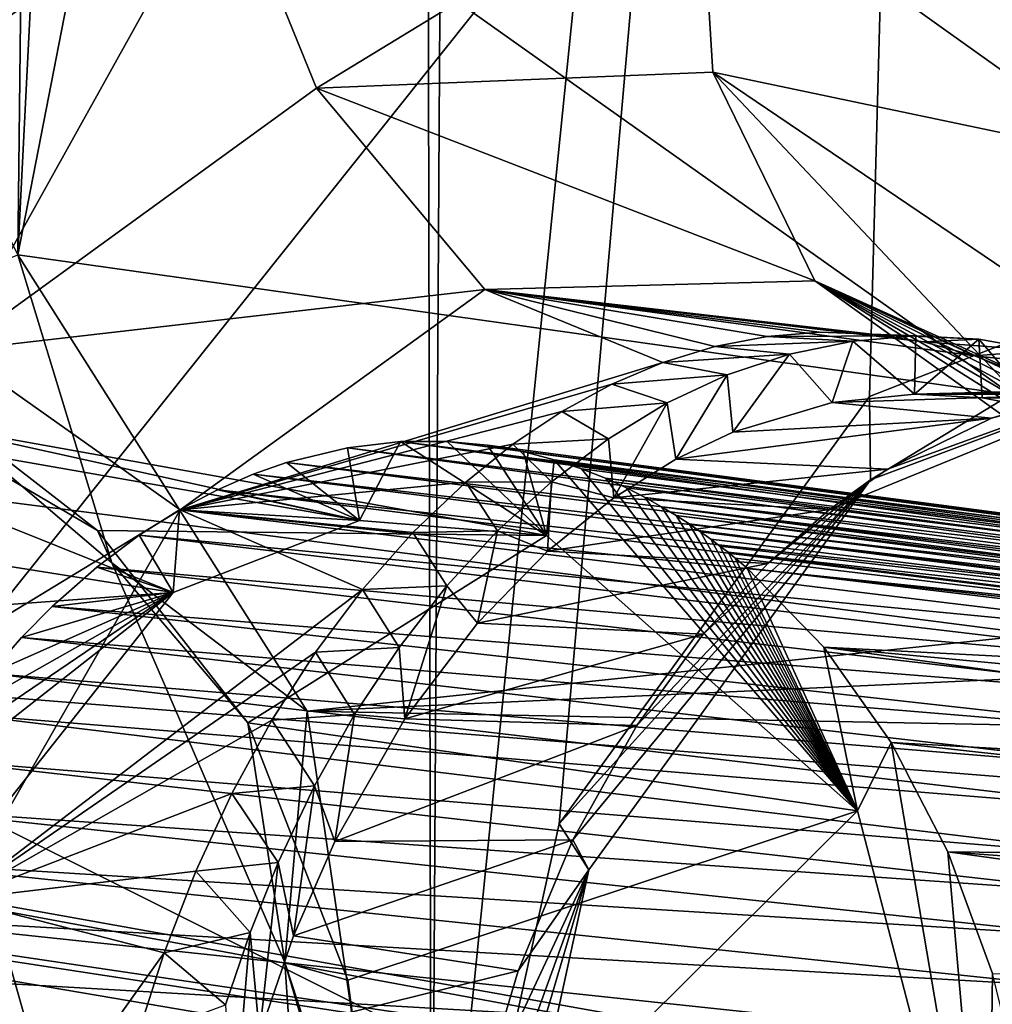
# Model space of a CAD drawing. Header units: metres. Extents: x -150 to 307, y -550 to 84.
# Tile 765 of 1056: x 230.99 to 232.96, y -10.33 to -8.34. Entities that reach past the tile are written whole.
import ezdxf

# ---------------------------------------------------------------- set-up
doc = ezdxf.new("R2010")
doc.units = ezdxf.units.M
doc.layers.add('solid_26006363', color=7, linetype='CONTINUOUS')

msp = doc.modelspace()

# ---------------------------------------------------------------- linework, layer by layer
at = {"layer": 'solid_26006363'}
for points in [[(231.821274, -11.13535, 906.658081), (231.887558, 0.003874, 906.296265), (232.955582, 0.032667, 907.429626)], [(232.079483, -9.963253, 906.844116), (231.821274, -11.13535, 906.658081), (232.955582, 0.032667, 907.429626)], [(232.707443, -9.097678, 907.452698), (232.079483, -9.963253, 906.844116), (232.955582, 0.032667, 907.429626)], [(233.489548, -8.792013, 908.271729), (232.707443, -9.097678, 907.452698), (232.955582, 0.032667, 907.429626)], [(233.489548, -8.792013, 908.271729), (232.955582, 0.032667, 907.429626), (234.066269, 0.003867, 908.627441)], [(229.176407, -9.081716, 939.973938), (229.99118, 0.000344, 940.69989), (245.823288, -11.224192, 949.513977)], [(229.99118, 0.000344, 940.69989), (246.654556, 0, 950.254578), (245.823288, -11.224192, 949.513977)], [(230.53743, -8.629195, 908.477417), (231.050552, 0.001282, 908.760193), (230.206833, 0.001281, 907.866455)], [(230.53743, -8.629195, 908.477417), (231.403946, -8.02017, 909.364136), (231.050552, 0.001282, 908.760193)], [(231.821274, -11.13535, 906.658081), (231.798233, -0.956543, 906.205505), (231.887558, 0.003874, 906.296265)], [(233.84108, -9.693657, 918.493286), (233.954193, -0.008697, 918.303284), (229.914856, -6.909317, 913.890198)], [(228.92836, -18.3787, 904.41925), (231.538284, -1.846836, 905.941406), (231.798233, -0.956543, 906.205505)], [(231.821274, -11.13535, 906.658081), (228.92836, -18.3787, 904.41925), (231.798233, -0.956543, 906.205505)], [(228.92836, -18.3787, 904.41925), (231.126663, -2.608949, 905.523438), (231.538284, -1.846836, 905.941406)], [(230.983444, -8.811028, 912.940674), (229.552765, -5.892541, 911.235779), (231.060196, -2.019348, 912.763916)], [(230.983444, -8.811028, 912.940674), (231.060196, -2.019348, 912.763916), (231.313538, -2.280611, 913.046814)], [(232.190109, -2.621559, 914.02655), (233.06398, -2.262568, 915.0047), (234.990692, -9.375346, 917.506836)], [(230.983444, -8.811028, 912.940674), (231.313538, -2.280611, 913.046814), (232.190109, -2.621559, 914.02655)], [(228.92836, -18.3787, 904.41925), (230.590988, -3.193463, 904.979858), (231.126663, -2.608949, 905.523438)], [(230.983444, -8.811028, 912.940674), (232.190109, -2.621559, 914.02655), (234.990692, -9.375346, 917.506836)], [(232.950729, -2.724687, 910.841125), (232.363571, -8.000581, 910.398499), (233.226227, -8.617046, 911.37793)], [(232.950729, -2.724687, 910.841125), (233.226227, -8.617046, 911.37793), (233.799591, -9.764732, 912.085388)], [(233.999207, -3.145619, 912.00946), (232.950729, -2.724687, 910.841125), (233.799591, -9.764732, 912.085388)], [(229.988708, -4.851424, 942.504456), (230.810181, -9.695123, 942.917969), (233.266907, -6.615768, 944.653198)], [(230.810181, -9.695123, 942.917969), (234.082382, -9.956576, 945.067505), (233.266907, -6.615768, 944.653198)], [(230.704575, -12.907818, 915.184753), (233.84108, -9.693657, 918.493286), (229.914856, -6.909317, 913.890198)], [(231.588043, -8.47354, 909.410461), (232.363571, -8.000581, 910.398499), (231.403946, -8.02017, 909.364136)], [(231.588043, -8.47354, 909.410461), (232.390656, -8.44171, 910.303772), (232.363571, -8.000581, 910.398499)], [(232.390656, -8.44171, 910.303772), (233.226227, -8.617046, 911.37793), (232.363571, -8.000581, 910.398499)], [(230.856171, -9.004534, 908.641785), (231.403946, -8.02017, 909.364136), (230.53743, -8.629195, 908.477417)], [(230.856171, -9.004534, 908.641785), (231.588043, -8.47354, 909.410461), (231.403946, -8.02017, 909.364136)], [(232.596863, -8.864019, 909.985901), (232.390656, -8.44171, 910.303772), (231.588043, -8.47354, 909.410461)], [(232.390656, -8.44171, 910.303772), (233.114899, -8.931795, 911.154541), (233.226227, -8.617046, 911.37793)], [(233.189499, -9.288383, 910.719604), (233.114899, -8.931795, 911.154541), (232.390656, -8.44171, 910.303772)], [(232.596863, -8.864019, 909.985901), (233.189499, -9.288383, 910.719604), (232.390656, -8.44171, 910.303772)], [(231.928772, -8.881133, 909.211304), (231.588043, -8.47354, 909.410461), (230.856171, -9.004534, 908.641785)], [(231.928772, -8.881133, 909.211304), (232.596863, -8.864019, 909.985901), (231.588043, -8.47354, 909.410461)], [(232.709442, -9.266776, 907.565369), (232.707443, -9.097678, 907.452698), (233.489548, -8.792013, 908.271729)], [(233.45079, -8.989244, 908.354065), (232.709442, -9.266776, 907.565369), (233.489548, -8.792013, 908.271729)], [(231.173569, -9.434973, 912.980469), (230.616058, -8.958877, 912.319214), (230.983444, -8.811028, 912.940674)], [(231.569366, -9.734854, 913.646667), (230.983444, -8.811028, 912.940674), (234.990692, -9.375346, 917.506836)], [(231.173569, -9.434973, 912.980469), (230.983444, -8.811028, 912.940674), (231.569366, -9.734854, 913.646667)], [(232.920242, -9.015397, 909.597534), (232.596863, -8.864019, 909.985901), (231.928772, -8.881133, 909.211304)], [(233.453384, -9.402613, 910.272522), (233.189499, -9.288383, 910.719604), (232.596863, -8.864019, 909.985901)], [(233.380859, -9.319959, 910.177368), (233.453384, -9.402613, 910.272522), (232.596863, -8.864019, 909.985901)], [(233.30481, -9.2455, 910.078796), (233.380859, -9.319959, 910.177368), (232.596863, -8.864019, 909.985901)], [(233.213928, -9.170784, 909.962524), (233.30481, -9.2455, 910.078796), (232.596863, -8.864019, 909.985901)], [(233.119217, -9.10736, 909.84314), (233.213928, -9.170784, 909.962524), (232.596863, -8.864019, 909.985901)], [(233.021072, -9.055458, 909.721252), (233.119217, -9.10736, 909.84314), (232.596863, -8.864019, 909.985901)], [(232.920242, -9.015397, 909.597534), (233.021072, -9.055458, 909.721252), (232.596863, -8.864019, 909.985901)], [(231.31221, -9.327655, 908.544067), (231.928772, -8.881133, 909.211304), (230.856171, -9.004534, 908.641785)], [(232.28923, -9.029069, 908.855042), (231.928772, -8.881133, 909.211304), (231.31221, -9.327655, 908.544067)], [(232.817261, -8.987437, 909.472534), (232.920242, -9.015397, 909.597534), (231.928772, -8.881133, 909.211304)], [(232.712601, -8.971664, 909.347107), (232.817261, -8.987437, 909.472534), (231.928772, -8.881133, 909.211304)], [(232.606735, -8.967998, 909.221863), (232.712601, -8.971664, 909.347107), (231.928772, -8.881133, 909.211304)], [(232.500351, -8.976387, 909.097595), (232.606735, -8.967998, 909.221863), (231.928772, -8.881133, 909.211304)], [(232.394272, -8.996782, 908.974976), (232.500351, -8.976387, 909.097595), (231.928772, -8.881133, 909.211304)], [(232.28923, -9.029069, 908.855042), (232.394272, -8.996782, 908.974976), (231.928772, -8.881133, 909.211304)], [(231.144684, -9.369305, 912.302673), (230.616058, -8.958877, 912.319214), (231.173569, -9.434973, 912.980469)], [(231.144684, -9.369305, 912.302673), (230.768646, -9.148532, 911.855957), (230.616058, -8.958877, 912.319214)], [(232.500351, -8.976387, 909.097595), (232.801666, -8.975411, 909.013245), (232.606735, -8.967998, 909.221863)], [(232.606735, -8.967998, 909.221863), (232.801666, -8.975411, 909.013245), (232.712601, -8.971664, 909.347107)], [(232.394272, -8.996782, 908.974976), (232.67421, -8.985591, 908.876587), (232.500351, -8.976387, 909.097595)], [(232.394272, -8.996782, 908.974976), (232.545929, -9.012173, 908.740295), (232.67421, -8.985591, 908.876587)], [(232.500351, -8.976387, 909.097595), (232.67421, -8.985591, 908.876587), (232.801666, -8.975411, 909.013245)], [(232.67421, -8.985591, 908.876587), (232.545929, -9.012173, 908.740295), (232.632156, -9.109985, 908.839172)], [(232.67421, -8.985591, 908.876587), (232.632156, -9.109985, 908.839172), (232.798767, -9.093051, 909.017517)], [(232.801666, -8.975411, 909.013245), (232.67421, -8.985591, 908.876587), (232.798767, -9.093051, 909.017517)], [(232.712601, -8.971664, 909.347107), (232.801666, -8.975411, 909.013245), (232.928909, -8.981998, 909.151001)], [(232.712601, -8.971664, 909.347107), (232.928909, -8.981998, 909.151001), (232.817261, -8.987437, 909.472534)], [(232.928909, -8.981998, 909.151001), (232.801666, -8.975411, 909.013245), (232.798767, -9.093051, 909.017517)], [(232.928909, -8.981998, 909.151001), (232.798767, -9.093051, 909.017517), (232.935928, -9.100762, 909.166077)], [(232.817261, -8.987437, 909.472534), (232.928909, -8.981998, 909.151001), (233.056473, -9.004779, 909.290344)], [(232.817261, -8.987437, 909.472534), (233.056473, -9.004779, 909.290344), (232.920242, -9.015397, 909.597534)], [(232.928909, -8.981998, 909.151001), (232.935928, -9.100762, 909.166077), (233.048874, -9.122282, 909.289551)], [(233.056473, -9.004779, 909.290344), (232.928909, -8.981998, 909.151001), (233.048874, -9.122282, 909.289551)], [(231.31221, -9.327655, 908.544067), (230.856171, -9.004534, 908.641785), (230.324448, -9.928653, 908.135681)], [(232.28923, -9.029069, 908.855042), (232.545929, -9.012173, 908.740295), (232.394272, -8.996782, 908.974976)], [(232.626953, -9.32695, 907.777283), (232.709442, -9.266776, 907.565369), (233.45079, -8.989244, 908.354065)], [(232.744278, -9.245045, 907.89978), (232.626953, -9.32695, 907.777283), (233.45079, -8.989244, 908.354065)], [(232.954361, -9.141822, 908.12323), (232.744278, -9.245045, 907.89978), (233.45079, -8.989244, 908.354065)], [(232.920242, -9.015397, 909.597534), (233.056473, -9.004779, 909.290344), (233.181351, -9.043388, 909.428101)], [(233.132492, -9.094065, 908.316284), (232.954361, -9.141822, 908.12323), (233.45079, -8.989244, 908.354065)], [(232.185867, -9.072966, 908.738525), (232.28923, -9.029069, 908.855042), (231.31221, -9.327655, 908.544067)], [(232.185867, -9.072966, 908.738525), (232.419724, -9.05412, 908.607483), (232.28923, -9.029069, 908.855042)], [(232.28923, -9.029069, 908.855042), (232.419724, -9.05412, 908.607483), (232.545929, -9.012173, 908.740295)], [(232.545929, -9.012173, 908.740295), (232.419724, -9.05412, 908.607483), (232.430649, -9.170053, 908.626587)], [(232.545929, -9.012173, 908.740295), (232.430649, -9.170053, 908.626587), (232.632156, -9.109985, 908.839172)], [(232.920242, -9.015397, 909.597534), (233.181351, -9.043388, 909.428101), (233.021072, -9.055458, 909.721252)], [(232.185867, -9.072966, 908.738525), (232.298065, -9.110702, 908.480774), (232.419724, -9.05412, 908.607483)], [(232.419724, -9.05412, 908.607483), (232.298065, -9.110702, 908.480774), (232.31543, -9.225057, 908.506653)], [(232.419724, -9.05412, 908.607483), (232.31543, -9.225057, 908.506653), (232.430649, -9.170053, 908.626587)], [(226.778427, -17.64673, 937.837463), (229.176407, -9.081716, 939.973938), (243.263184, -22.325003, 947.232971)], [(229.176407, -9.081716, 939.973938), (245.823288, -11.224192, 949.513977), (244.751938, -16.872917, 948.559448)], [(229.176407, -9.081716, 939.973938), (244.751938, -16.872917, 948.559448), (243.263184, -22.325003, 947.232971)], [(232.08461, -9.128132, 908.625854), (232.185867, -9.072966, 908.738525), (231.31221, -9.327655, 908.544067)], [(232.08461, -9.128132, 908.625854), (232.298065, -9.110702, 908.480774), (232.185867, -9.072966, 908.738525)], [(232.798767, -9.093051, 909.017517), (233.132492, -9.094065, 908.316284), (233.282028, -9.080403, 908.480713)], [(232.798767, -9.093051, 909.017517), (233.282028, -9.080403, 908.480713), (233.407135, -9.087185, 908.619934)], [(232.935928, -9.100762, 909.166077), (232.798767, -9.093051, 909.017517), (233.407135, -9.087185, 908.619934)], [(232.935928, -9.100762, 909.166077), (233.407135, -9.087185, 908.619934), (233.511749, -9.106011, 908.73761)], [(232.709442, -9.266776, 907.565369), (232.079483, -9.963253, 906.844116), (232.707443, -9.097678, 907.452698)], [(232.798767, -9.093051, 909.017517), (232.632156, -9.109985, 908.839172), (233.132492, -9.094065, 908.316284)], [(232.632156, -9.109985, 908.839172), (232.954361, -9.141822, 908.12323), (233.132492, -9.094065, 908.316284)], [(233.048874, -9.122282, 909.289551), (232.935928, -9.100762, 909.166077), (233.511749, -9.106011, 908.73761)], [(231.297913, -9.49485, 909.635132), (229.950943, -9.280224, 910.945068), (230.357178, -9.117873, 911.387939)], [(231.675446, -9.348672, 910.031189), (230.357178, -9.117873, 911.387939), (230.768646, -9.148532, 911.855957)], [(231.675446, -9.348672, 910.031189), (231.297913, -9.49485, 909.635132), (230.357178, -9.117873, 911.387939)], [(231.985916, -9.194292, 908.517395), (232.08461, -9.128132, 908.625854), (231.31221, -9.327655, 908.544067)], [(231.985916, -9.194292, 908.517395), (232.179092, -9.183312, 908.358154), (232.08461, -9.128132, 908.625854)], [(232.08461, -9.128132, 908.625854), (232.179092, -9.183312, 908.358154), (232.298065, -9.110702, 908.480774)], [(232.298065, -9.110702, 908.480774), (232.179092, -9.183312, 908.358154), (232.190353, -9.30322, 908.37793)], [(232.298065, -9.110702, 908.480774), (232.190353, -9.30322, 908.37793), (232.31543, -9.225057, 908.506653)], [(232.632156, -9.109985, 908.839172), (232.430649, -9.170053, 908.626587), (232.954361, -9.141822, 908.12323)], [(232.053711, -9.379345, 910.442078), (230.768646, -9.148532, 911.855957), (231.144684, -9.369305, 912.302673)], [(232.053711, -9.379345, 910.442078), (231.675446, -9.348672, 910.031189), (230.768646, -9.148532, 911.855957)], [(232.31543, -9.225057, 908.506653), (232.744278, -9.245045, 907.89978), (232.954361, -9.141822, 908.12323)], [(232.430649, -9.170053, 908.626587), (232.31543, -9.225057, 908.506653), (232.954361, -9.141822, 908.12323)], [(231.985916, -9.194292, 908.517395), (232.063904, -9.270494, 908.240784), (232.179092, -9.183312, 908.358154)], [(232.179092, -9.183312, 908.358154), (232.063904, -9.270494, 908.240784), (232.190353, -9.30322, 908.37793)], [(231.890228, -9.271097, 908.413757), (231.985916, -9.194292, 908.517395), (231.31221, -9.327655, 908.544067)], [(231.650711, -9.201619, 909.994995), (231.527695, -9.231444, 909.864502), (231.675446, -9.348672, 910.031189)], [(233.923508, -9.514423, 907.372498), (231.527695, -9.231444, 909.864502), (231.650711, -9.201619, 909.994995)], [(231.758362, -9.189328, 910.110291), (231.650711, -9.201619, 909.994995), (231.675446, -9.348672, 910.031189)], [(233.99173, -9.501051, 907.441895), (231.650711, -9.201619, 909.994995), (231.758362, -9.189328, 910.110291)], [(233.99173, -9.501051, 907.441895), (233.923508, -9.514423, 907.372498), (231.650711, -9.201619, 909.994995)], [(231.758362, -9.189328, 910.110291), (231.675446, -9.348672, 910.031189), (232.053711, -9.379345, 910.442078)], [(231.852448, -9.188933, 910.211853), (231.758362, -9.189328, 910.110291), (232.053711, -9.379345, 910.442078)], [(234.142578, -9.492136, 907.596436), (231.758362, -9.189328, 910.110291), (231.852448, -9.188933, 910.211853)], [(234.048706, -9.494374, 907.500061), (233.99173, -9.501051, 907.441895), (231.758362, -9.189328, 910.110291)], [(234.142578, -9.492136, 907.596436), (234.048706, -9.494374, 907.500061), (231.758362, -9.189328, 910.110291)], [(231.934647, -9.196562, 910.301208), (231.852448, -9.188933, 910.211853), (232.053711, -9.379345, 910.442078)], [(234.22081, -9.498634, 907.677185), (231.852448, -9.188933, 910.211853), (231.934647, -9.196562, 910.301208)], [(234.22081, -9.498634, 907.677185), (234.142578, -9.492136, 907.596436), (231.852448, -9.188933, 910.211853)], [(231.890228, -9.271097, 908.413757), (232.063904, -9.270494, 908.240784), (231.985916, -9.194292, 908.517395)], [(232.006561, -9.209512, 910.379883), (231.934647, -9.196562, 910.301208), (232.053711, -9.379345, 910.442078)], [(234.22081, -9.498634, 907.677185), (231.934647, -9.196562, 910.301208), (232.006561, -9.209512, 910.379883)], [(232.069504, -9.225855, 910.449158), (232.006561, -9.209512, 910.379883), (232.053711, -9.379345, 910.442078)], [(234.311829, -9.516061, 907.771667), (232.006561, -9.209512, 910.379883), (232.069504, -9.225855, 910.449158)], [(234.311829, -9.516061, 907.771667), (234.22081, -9.498634, 907.677185), (232.006561, -9.209512, 910.379883)], [(232.069504, -9.225855, 910.449158), (232.053711, -9.379345, 910.442078), (232.68364, -9.936358, 911.165771)], [(232.12468, -9.244173, 910.510193), (232.069504, -9.225855, 910.449158), (232.68364, -9.936358, 911.165771)], [(234.375458, -9.534868, 907.838074), (232.069504, -9.225855, 910.449158), (232.12468, -9.244173, 910.510193)], [(234.375458, -9.534868, 907.838074), (234.311829, -9.516061, 907.771667), (232.069504, -9.225855, 910.449158)], [(232.31543, -9.225057, 908.506653), (232.190353, -9.30322, 908.37793), (232.744278, -9.245045, 907.89978)], [(231.527695, -9.231444, 909.864502), (231.459808, -9.255365, 909.793091), (231.675446, -9.348672, 910.031189)], [(233.860443, -9.53214, 907.308716), (231.459808, -9.255365, 909.793091), (231.527695, -9.231444, 909.864502)], [(233.923508, -9.514423, 907.372498), (233.860443, -9.53214, 907.308716), (231.527695, -9.231444, 909.864502)], [(232.173172, -9.263452, 910.564087), (232.12468, -9.244173, 910.510193), (232.68364, -9.936358, 911.165771)], [(234.375458, -9.534868, 907.838074), (232.12468, -9.244173, 910.510193), (232.173172, -9.263452, 910.564087)], [(232.190353, -9.30322, 908.37793), (232.626953, -9.32695, 907.777283), (232.744278, -9.245045, 907.89978)], [(231.459808, -9.255365, 909.793091), (231.387527, -9.286855, 909.717529), (231.675446, -9.348672, 910.031189)], [(233.804672, -9.552217, 907.252563), (231.387527, -9.286855, 909.717529), (231.459808, -9.255365, 909.793091)], [(233.860443, -9.53214, 907.308716), (233.804672, -9.552217, 907.252563), (231.459808, -9.255365, 909.793091)], [(232.709442, -9.266776, 907.565369), (232.139496, -10.056274, 907.009155), (232.079483, -9.963253, 906.844116)], [(232.107269, -9.995635, 907.262695), (232.139496, -10.056274, 907.009155), (232.709442, -9.266776, 907.565369)], [(232.236877, -9.764099, 907.385132), (232.107269, -9.995635, 907.262695), (232.709442, -9.266776, 907.565369)], [(232.215836, -9.282974, 910.611694), (232.173172, -9.263452, 910.564087), (232.68364, -9.936358, 911.165771)], [(234.452942, -9.5655, 907.919434), (232.173172, -9.263452, 910.564087), (232.215836, -9.282974, 910.611694)], [(234.452942, -9.5655, 907.919434), (234.375458, -9.534868, 907.838074), (232.173172, -9.263452, 910.564087)], [(232.371185, -9.578909, 907.516968), (232.236877, -9.764099, 907.385132), (232.709442, -9.266776, 907.565369)], [(232.502106, -9.436005, 907.648926), (232.371185, -9.578909, 907.516968), (232.709442, -9.266776, 907.565369)], [(232.626953, -9.32695, 907.777283), (232.502106, -9.436005, 907.648926), (232.709442, -9.266776, 907.565369)], [(231.297913, -9.49485, 909.635132), (229.589386, -9.619372, 910.570618), (229.950943, -9.280224, 910.945068)], [(231.387527, -9.286855, 909.717529), (231.31073, -9.327389, 909.637817), (231.675446, -9.348672, 910.031189)], [(233.743576, -9.579097, 907.191345), (231.31073, -9.327389, 909.637817), (231.387527, -9.286855, 909.717529)], [(231.782959, -9.373545, 908.299622), (231.890228, -9.271097, 908.413757), (231.31221, -9.327655, 908.544067)], [(233.804672, -9.552217, 907.252563), (233.743576, -9.579097, 907.191345), (231.387527, -9.286855, 909.717529)], [(231.782959, -9.373545, 908.299622), (231.954697, -9.370025, 908.130859), (231.890228, -9.271097, 908.413757)], [(231.890228, -9.271097, 908.413757), (231.954697, -9.370025, 908.130859), (232.063904, -9.270494, 908.240784)], [(232.063904, -9.270494, 908.240784), (231.954697, -9.370025, 908.130859), (232.055984, -9.411046, 908.241516)], [(232.063904, -9.270494, 908.240784), (232.055984, -9.411046, 908.241516), (232.190353, -9.30322, 908.37793)], [(232.253464, -9.302249, 910.65387), (232.215836, -9.282974, 910.611694), (232.68364, -9.936358, 911.165771)], [(234.452942, -9.5655, 907.919434), (232.215836, -9.282974, 910.611694), (232.253464, -9.302249, 910.65387)], [(232.190353, -9.30322, 908.37793), (232.055984, -9.411046, 908.241516), (232.626953, -9.32695, 907.777283)], [(232.286728, -9.32095, 910.691223), (232.253464, -9.302249, 910.65387), (232.68364, -9.936358, 911.165771)], [(234.516846, -9.597508, 907.987), (232.253464, -9.302249, 910.65387), (232.286728, -9.32095, 910.691223)], [(234.516846, -9.597508, 907.987), (234.452942, -9.5655, 907.919434), (232.253464, -9.302249, 910.65387)], [(230.859283, -10.115918, 908.107727), (231.31221, -9.327655, 908.544067), (230.324448, -9.928653, 908.135681)], [(231.681244, -9.48873, 908.193787), (231.31221, -9.327655, 908.544067), (230.859283, -10.115918, 908.107727)], [(231.31073, -9.327389, 909.637817), (231.229218, -9.37881, 909.553833), (231.297913, -9.49485, 909.635132)], [(233.67717, -9.614361, 907.125122), (231.229218, -9.37881, 909.553833), (231.31073, -9.327389, 909.637817)], [(231.31073, -9.327389, 909.637817), (231.297913, -9.49485, 909.635132), (231.675446, -9.348672, 910.031189)], [(233.743576, -9.579097, 907.191345), (233.67717, -9.614361, 907.125122), (231.31073, -9.327389, 909.637817)], [(231.681244, -9.48873, 908.193787), (231.782959, -9.373545, 908.299622), (231.31221, -9.327655, 908.544067)], [(232.055984, -9.411046, 908.241516), (232.502106, -9.436005, 907.648926), (232.626953, -9.32695, 907.777283)], [(232.316162, -9.338844, 910.724426), (232.286728, -9.32095, 910.691223), (232.68364, -9.936358, 911.165771)], [(234.547134, -9.614923, 908.019104), (232.286728, -9.32095, 910.691223), (232.316162, -9.338844, 910.724426)], [(234.547134, -9.614923, 908.019104), (234.516846, -9.597508, 907.987), (232.286728, -9.32095, 910.691223)], [(232.342285, -9.355785, 910.753967), (232.316162, -9.338844, 910.724426), (232.68364, -9.936358, 911.165771)], [(234.573013, -9.63102, 908.046631), (232.316162, -9.338844, 910.724426), (232.342285, -9.355785, 910.753967)], [(234.573013, -9.63102, 908.046631), (234.547134, -9.614923, 908.019104), (232.316162, -9.338844, 910.724426)], [(232.365524, -9.371706, 910.780334), (232.342285, -9.355785, 910.753967), (232.68364, -9.936358, 911.165771)], [(234.573013, -9.63102, 908.046631), (232.342285, -9.355785, 910.753967), (232.365524, -9.371706, 910.780334)], [(231.229218, -9.37881, 909.553833), (231.143326, -9.443109, 909.466187), (231.297913, -9.49485, 909.635132)], [(233.605103, -9.660194, 907.053711), (231.143326, -9.443109, 909.466187), (231.229218, -9.37881, 909.553833)], [(231.448975, -9.758819, 912.684265), (231.144684, -9.369305, 912.302673), (231.173569, -9.434973, 912.980469)], [(232.053711, -9.379345, 910.442078), (231.144684, -9.369305, 912.302673), (231.448975, -9.758819, 912.684265)], [(233.67717, -9.614361, 907.125122), (233.605103, -9.660194, 907.053711), (231.229218, -9.37881, 909.553833)], [(232.68364, -9.936358, 911.165771), (232.053711, -9.379345, 910.442078), (231.448975, -9.758819, 912.684265)], [(231.569366, -9.734854, 913.646667), (234.990692, -9.375346, 917.506836), (234.915298, -9.581869, 917.432434)], [(231.681244, -9.48873, 908.193787), (231.852203, -9.481359, 908.029114), (231.782959, -9.373545, 908.299622)], [(231.782959, -9.373545, 908.299622), (231.852203, -9.481359, 908.029114), (231.954697, -9.370025, 908.130859)], [(231.954697, -9.370025, 908.130859), (231.852203, -9.481359, 908.029114), (231.913849, -9.556726, 908.099731)], [(231.954697, -9.370025, 908.130859), (231.913849, -9.556726, 908.099731), (232.055984, -9.411046, 908.241516)], [(232.3862, -9.386668, 910.803833), (232.365524, -9.371706, 910.780334), (232.68364, -9.936358, 911.165771)], [(234.61087, -9.65667, 908.086975), (232.365524, -9.371706, 910.780334), (232.3862, -9.386668, 910.803833)], [(234.61087, -9.65667, 908.086975), (234.573013, -9.63102, 908.046631), (232.365524, -9.371706, 910.780334)], [(232.404587, -9.400624, 910.824768), (232.3862, -9.386668, 910.803833), (232.68364, -9.936358, 911.165771)], [(234.61087, -9.65667, 908.086975), (232.3862, -9.386668, 910.803833), (232.404587, -9.400624, 910.824768)], [(232.421188, -9.413245, 910.843689), (232.404587, -9.400624, 910.824768), (232.68364, -9.936358, 911.165771)], [(234.61087, -9.65667, 908.086975), (232.404587, -9.400624, 910.824768), (232.421188, -9.413245, 910.843689)], [(232.055984, -9.411046, 908.241516), (231.913849, -9.556726, 908.099731), (232.502106, -9.436005, 907.648926)], [(232.43576, -9.425441, 910.860352), (232.421188, -9.413245, 910.843689), (232.68364, -9.936358, 911.165771)], [(234.656174, -9.690816, 908.135193), (232.421188, -9.413245, 910.843689), (232.43576, -9.425441, 910.860352)], [(234.656174, -9.690816, 908.135193), (234.61087, -9.65667, 908.086975), (232.421188, -9.413245, 910.843689)], [(232.459686, -9.445637, 910.887817), (232.43576, -9.425441, 910.860352), (232.68364, -9.936358, 911.165771)], [(234.656174, -9.690816, 908.135193), (232.43576, -9.425441, 910.860352), (232.459686, -9.445637, 910.887817)], [(231.143326, -9.443109, 909.466187), (231.053345, -9.522771, 909.375366), (231.297913, -9.49485, 909.635132)], [(233.526016, -9.720364, 906.975952), (231.053345, -9.522771, 909.375366), (231.143326, -9.443109, 909.466187)], [(233.605103, -9.660194, 907.053711), (233.526016, -9.720364, 906.975952), (231.143326, -9.443109, 909.466187)], [(231.52388, -10.243747, 913.439819), (231.173569, -9.434973, 912.980469), (231.569366, -9.734854, 913.646667)], [(231.448975, -9.758819, 912.684265), (231.173569, -9.434973, 912.980469), (231.52388, -10.243747, 913.439819)], [(231.913849, -9.556726, 908.099731), (232.371185, -9.578909, 907.516968), (232.502106, -9.436005, 907.648926)], [(232.614975, -9.60528, 911.067993), (232.459686, -9.445637, 910.887817), (232.68364, -9.936358, 911.165771)], [(234.681717, -9.711786, 908.162842), (232.459686, -9.445637, 910.887817), (232.614975, -9.60528, 911.067993)], [(234.656174, -9.690816, 908.135193), (232.459686, -9.445637, 910.887817), (234.681717, -9.711786, 908.162842)], [(231.681244, -9.48873, 908.193787), (231.755203, -9.605807, 907.934387), (231.852203, -9.481359, 908.029114)], [(231.852203, -9.481359, 908.029114), (231.755203, -9.605807, 907.934387), (231.767227, -9.750482, 907.956909)], [(231.852203, -9.481359, 908.029114), (231.767227, -9.750482, 907.956909), (231.913849, -9.556726, 908.099731)], [(231.297913, -9.49485, 909.635132), (230.714294, -10.231723, 909.063477), (229.589386, -9.619372, 910.570618)], [(230.739563, -9.932501, 909.069092), (230.714294, -10.231723, 909.063477), (231.297913, -9.49485, 909.635132)], [(230.800461, -9.832222, 909.126892), (230.739563, -9.932501, 909.069092), (231.297913, -9.49485, 909.635132)], [(230.863708, -9.740535, 909.187866), (230.800461, -9.832222, 909.126892), (231.297913, -9.49485, 909.635132)], [(231.585907, -9.615586, 908.096863), (231.681244, -9.48873, 908.193787), (230.859283, -10.115918, 908.107727)], [(230.927444, -9.658723, 909.250244), (230.863708, -9.740535, 909.187866), (231.297913, -9.49485, 909.635132)], [(230.991165, -9.58602, 909.313232), (230.927444, -9.658723, 909.250244), (231.297913, -9.49485, 909.635132)], [(231.053345, -9.522771, 909.375366), (230.991165, -9.58602, 909.313232), (231.297913, -9.49485, 909.635132)], [(231.585907, -9.615586, 908.096863), (231.755203, -9.605807, 907.934387), (231.681244, -9.48873, 908.193787)], [(233.449646, -9.789429, 906.901489), (230.991165, -9.58602, 909.313232), (231.053345, -9.522771, 909.375366)], [(233.526016, -9.720364, 906.975952), (233.449646, -9.789429, 906.901489), (231.053345, -9.522771, 909.375366)], [(231.913849, -9.556726, 908.099731), (231.767227, -9.750482, 907.956909), (232.371185, -9.578909, 907.516968)], [(233.381058, -9.861965, 906.835205), (230.927444, -9.658723, 909.250244), (230.991165, -9.58602, 909.313232)], [(233.449646, -9.789429, 906.901489), (233.381058, -9.861965, 906.835205), (230.991165, -9.58602, 909.313232)], [(231.569366, -9.734854, 913.646667), (234.915298, -9.581869, 917.432434), (234.849518, -9.799221, 917.370361)], [(231.767227, -9.750482, 907.956909), (232.236877, -9.764099, 907.385132), (232.371185, -9.578909, 907.516968)], [(231.585907, -9.615586, 908.096863), (231.665268, -9.74138, 907.848083), (231.755203, -9.605807, 907.934387)], [(231.755203, -9.605807, 907.934387), (231.665268, -9.74138, 907.848083), (231.767227, -9.750482, 907.956909)], [(232.751617, -9.798073, 911.230591), (232.614975, -9.60528, 911.067993), (232.68364, -9.936358, 911.165771)], [(234.873215, -9.918302, 908.371216), (232.614975, -9.60528, 911.067993), (232.751617, -9.798073, 911.230591)], [(234.781876, -9.807836, 908.271057), (234.681717, -9.711786, 908.162842), (232.614975, -9.60528, 911.067993)], [(234.873215, -9.918302, 908.371216), (234.781876, -9.807836, 908.271057), (232.614975, -9.60528, 911.067993)], [(231.497543, -9.753345, 908.009521), (231.585907, -9.615586, 908.096863), (230.859283, -10.115918, 908.107727)], [(231.497543, -9.753345, 908.009521), (231.665268, -9.74138, 907.848083), (231.585907, -9.615586, 908.096863)], [(233.31723, -9.939913, 906.774109), (230.863708, -9.740535, 909.187866), (230.927444, -9.658723, 909.250244)], [(233.381058, -9.861965, 906.835205), (233.31723, -9.939913, 906.774109), (230.927444, -9.658723, 909.250244)], [(227.986526, -11.174596, 940.932434), (232.178726, -14.522954, 943.607666), (230.810181, -9.695123, 942.917969)], [(230.704575, -12.907818, 915.184753), (231.349457, -12.601836, 915.875549), (233.84108, -9.693657, 918.493286)], [(230.810181, -9.695123, 942.917969), (232.178726, -14.522954, 943.607666), (234.082382, -9.956576, 945.067505)], [(231.685852, -12.684347, 916.260376), (233.84108, -9.693657, 918.493286), (231.349457, -12.601836, 915.875549)], [(231.685852, -12.684347, 916.260376), (231.979095, -12.922008, 916.612305), (233.84108, -9.693657, 918.493286)], [(231.979095, -12.922008, 916.612305), (232.325256, -13.732337, 917.079651), (233.84108, -9.693657, 918.493286)], [(232.272293, -14.716175, 917.11731), (232.318146, -18.320107, 917.583191), (233.84108, -9.693657, 918.493286)], [(232.325256, -13.732337, 917.079651), (232.272293, -14.716175, 917.11731), (233.84108, -9.693657, 918.493286)], [(232.318146, -18.320107, 917.583191), (233.002869, -18.623207, 918.396973), (233.84108, -9.693657, 918.493286)], [(233.252487, -10.031407, 906.71283), (230.800461, -9.832222, 909.126892), (230.863708, -9.740535, 909.187866)], [(233.31723, -9.939913, 906.774109), (233.252487, -10.031407, 906.71283), (230.863708, -9.740535, 909.187866)], [(231.497543, -9.753345, 908.009521), (231.583939, -9.886091, 907.771851), (231.665268, -9.74138, 907.848083)], [(231.52388, -10.243747, 913.439819), (231.569366, -9.734854, 913.646667), (231.76413, -11.05602, 913.959351)], [(231.76413, -11.05602, 913.959351), (231.569366, -9.734854, 913.646667), (234.849518, -9.799221, 917.370361)], [(231.665268, -9.74138, 907.848083), (231.583939, -9.886091, 907.771851), (231.625366, -9.998949, 907.823547)], [(231.665268, -9.74138, 907.848083), (231.625366, -9.998949, 907.823547), (231.767227, -9.750482, 907.956909)], [(231.416687, -9.901327, 907.932312), (231.497543, -9.753345, 908.009521), (230.859283, -10.115918, 908.107727)], [(231.416687, -9.901327, 907.932312), (231.583939, -9.886091, 907.771851), (231.497543, -9.753345, 908.009521)], [(231.651627, -10.279539, 912.963501), (231.448975, -9.758819, 912.684265), (231.52388, -10.243747, 913.439819)], [(232.68364, -9.936358, 911.165771), (231.448975, -9.758819, 912.684265), (231.651627, -10.279539, 912.963501)], [(231.767227, -9.750482, 907.956909), (231.625366, -9.998949, 907.823547), (232.236877, -9.764099, 907.385132)], [(231.625366, -9.998949, 907.823547), (232.107269, -9.995635, 907.262695), (232.236877, -9.764099, 907.385132)], [(234.162216, -10.701936, 907.605164), (229.139526, -9.803283, 913.217468), (228.622665, -9.881258, 912.664795)], [(234.277756, -10.755065, 907.708069), (229.5681, -10.180103, 913.71051), (229.139526, -9.803283, 913.217468)], [(234.277756, -10.755065, 907.708069), (229.139526, -9.803283, 913.217468), (234.162216, -10.701936, 907.605164)], [(231.76413, -11.05602, 913.959351), (234.849518, -9.799221, 917.370361), (234.69664, -11.097135, 917.285706)], [(232.751617, -9.798073, 911.230591), (232.68364, -9.936358, 911.165771), (232.947159, -10.946714, 911.528442)], [(232.866287, -10.02001, 911.371704), (232.751617, -9.798073, 911.230591), (232.947159, -10.946714, 911.528442)], [(234.955048, -10.04208, 908.462524), (232.751617, -9.798073, 911.230591), (232.866287, -10.02001, 911.371704)], [(234.955048, -10.04208, 908.462524), (234.873215, -9.918302, 908.371216), (232.751617, -9.798073, 911.230591)], [(233.207077, -10.104688, 906.67041), (230.739563, -9.932501, 909.069092), (230.800461, -9.832222, 909.126892)], [(233.252487, -10.031407, 906.71283), (233.207077, -10.104688, 906.67041), (230.800461, -9.832222, 909.126892)], [(233.9272, -10.783241, 907.395752), (228.622665, -9.881258, 912.664795), (228.220383, -10.388286, 912.270203)], [(234.039429, -10.711212, 907.495728), (228.622665, -9.881258, 912.664795), (233.9272, -10.783241, 907.395752)], [(234.162216, -10.701936, 907.605164), (228.622665, -9.881258, 912.664795), (234.039429, -10.711212, 907.495728)], [(231.416687, -9.901327, 907.932312), (231.5103, -10.041567, 907.704712), (231.583939, -9.886091, 907.771851)], [(231.583939, -9.886091, 907.771851), (231.5103, -10.041567, 907.704712), (231.541809, -10.189455, 907.748535)], [(231.583939, -9.886091, 907.771851), (231.541809, -10.189455, 907.748535), (231.625366, -9.998949, 907.823547)], [(231.343811, -10.058681, 907.865662), (231.416687, -9.901327, 907.932312), (230.859283, -10.115918, 908.107727)], [(231.343811, -10.058681, 907.865662), (231.5103, -10.041567, 907.704712), (231.416687, -9.901327, 907.932312)], [(233.159912, -10.190798, 906.626892), (230.683319, -10.038008, 909.016724), (230.739563, -9.932501, 909.069092)], [(233.207077, -10.104688, 906.67041), (233.159912, -10.190798, 906.626892), (230.739563, -9.932501, 909.069092)], [(232.68364, -9.936358, 911.165771), (231.651627, -10.279539, 912.963501), (231.732361, -10.879942, 913.112183)], [(232.947159, -10.946714, 911.528442), (232.68364, -9.936358, 911.165771), (231.732361, -10.879942, 913.112183)], [(232.139496, -10.056274, 907.009155), (231.821274, -11.13535, 906.658081), (232.079483, -9.963253, 906.844116)], [(232.178726, -14.522954, 943.607666), (235.26825, -13.390241, 945.670593), (234.082382, -9.956576, 945.067505)], [(231.541809, -10.189455, 907.748535), (231.996399, -10.260385, 907.164124), (232.107269, -9.995635, 907.262695)], [(231.625366, -9.998949, 907.823547), (231.541809, -10.189455, 907.748535), (232.107269, -9.995635, 907.262695)], [(232.107269, -9.995635, 907.262695), (231.996399, -10.260385, 907.164124), (232.139496, -10.056274, 907.009155)], [(232.956818, -10.26596, 911.488525), (232.866287, -10.02001, 911.371704), (232.947159, -10.946714, 911.528442)], [(235.088547, -10.327227, 908.616089), (232.866287, -10.02001, 911.371704), (232.956818, -10.26596, 911.488525)], [(235.027008, -10.178741, 908.544373), (234.955048, -10.04208, 908.462524), (232.866287, -10.02001, 911.371704)], [(235.088547, -10.327227, 908.616089), (235.027008, -10.178741, 908.544373), (232.866287, -10.02001, 911.371704)], [(233.111633, -10.292214, 906.583069), (230.631561, -10.149052, 908.969666), (230.683319, -10.038008, 909.016724)], [(233.159912, -10.190798, 906.626892), (233.111633, -10.292214, 906.583069), (230.683319, -10.038008, 909.016724)], [(231.343811, -10.058681, 907.865662), (231.453568, -10.182792, 907.654663), (231.5103, -10.041567, 907.704712)], [(231.5103, -10.041567, 907.704712), (231.453568, -10.182792, 907.654663), (231.47261, -10.390056, 907.689697)], [(231.5103, -10.041567, 907.704712), (231.47261, -10.390056, 907.689697), (231.541809, -10.189455, 907.748535)], [(231.279556, -10.224128, 907.810181), (231.343811, -10.058681, 907.865662), (230.859283, -10.115918, 908.107727)], [(231.279556, -10.224128, 907.810181), (231.453568, -10.182792, 907.654663), (231.343811, -10.058681, 907.865662)], [(232.139496, -10.056274, 907.009155), (231.903183, -11.139216, 906.843567), (231.821274, -11.13535, 906.658081)], [(231.857178, -10.836549, 907.062561), (231.903183, -11.139216, 906.843567), (232.139496, -10.056274, 907.009155)], [(231.912521, -10.542612, 907.096985), (231.857178, -10.836549, 907.062561), (232.139496, -10.056274, 907.009155)], [(231.996399, -10.260385, 907.164124), (231.912521, -10.542612, 907.096985), (232.139496, -10.056274, 907.009155)], [(231.279556, -10.224128, 907.810181), (230.859283, -10.115918, 908.107727), (230.656448, -11.097858, 907.985596)], [(233.064667, -10.408668, 906.541504), (230.584808, -10.264628, 908.928406), (230.631561, -10.149052, 908.969666)], [(233.111633, -10.292214, 906.583069), (233.064667, -10.408668, 906.541504), (230.631561, -10.149052, 908.969666)], [(234.425278, -11.009584, 907.839539), (229.751144, -10.862648, 913.961792), (229.5681, -10.180103, 913.71051)], [(234.369888, -10.862524, 907.790161), (229.5681, -10.180103, 913.71051), (234.277756, -10.755065, 907.708069)], [(234.425278, -11.009584, 907.839539), (229.5681, -10.180103, 913.71051), (234.369888, -10.862524, 907.790161)], [(231.279556, -10.224128, 907.810181), (231.403824, -10.32944, 907.61261), (231.453568, -10.182792, 907.654663)], [(231.453568, -10.182792, 907.654663), (231.403824, -10.32944, 907.61261), (231.418381, -10.59911, 907.647766)], [(231.453568, -10.182792, 907.654663), (231.418381, -10.59911, 907.647766), (231.47261, -10.390056, 907.689697)], [(231.541809, -10.189455, 907.748535), (231.47261, -10.390056, 907.689697), (231.996399, -10.260385, 907.164124)], [(231.224518, -10.396275, 907.766235), (231.279556, -10.224128, 907.810181), (230.656448, -11.097858, 907.985596)], [(231.224518, -10.396275, 907.766235), (231.403824, -10.32944, 907.61261), (231.279556, -10.224128, 907.810181)], [(231.590988, -11.227314, 913.599548), (231.52388, -10.243747, 913.439819), (231.76413, -11.05602, 913.959351)], [(231.732361, -10.879942, 913.112183), (231.52388, -10.243747, 913.439819), (231.590988, -11.227314, 913.599548)], [(231.732361, -10.879942, 913.112183), (231.651627, -10.279539, 912.963501), (231.52388, -10.243747, 913.439819)], [(233.064667, -10.408668, 906.541504), (230.543304, -10.384243, 908.893066), (230.584808, -10.264628, 908.928406)], [(231.47261, -10.390056, 907.689697), (231.912521, -10.542612, 907.096985), (231.996399, -10.260385, 907.164124)], [(233.021179, -10.530625, 911.578491), (232.956818, -10.26596, 911.488525), (232.947159, -10.946714, 911.528442)]]:
    msp.add_3dface(points, dxfattribs=at)

doc.saveas('drawing.dxf')
